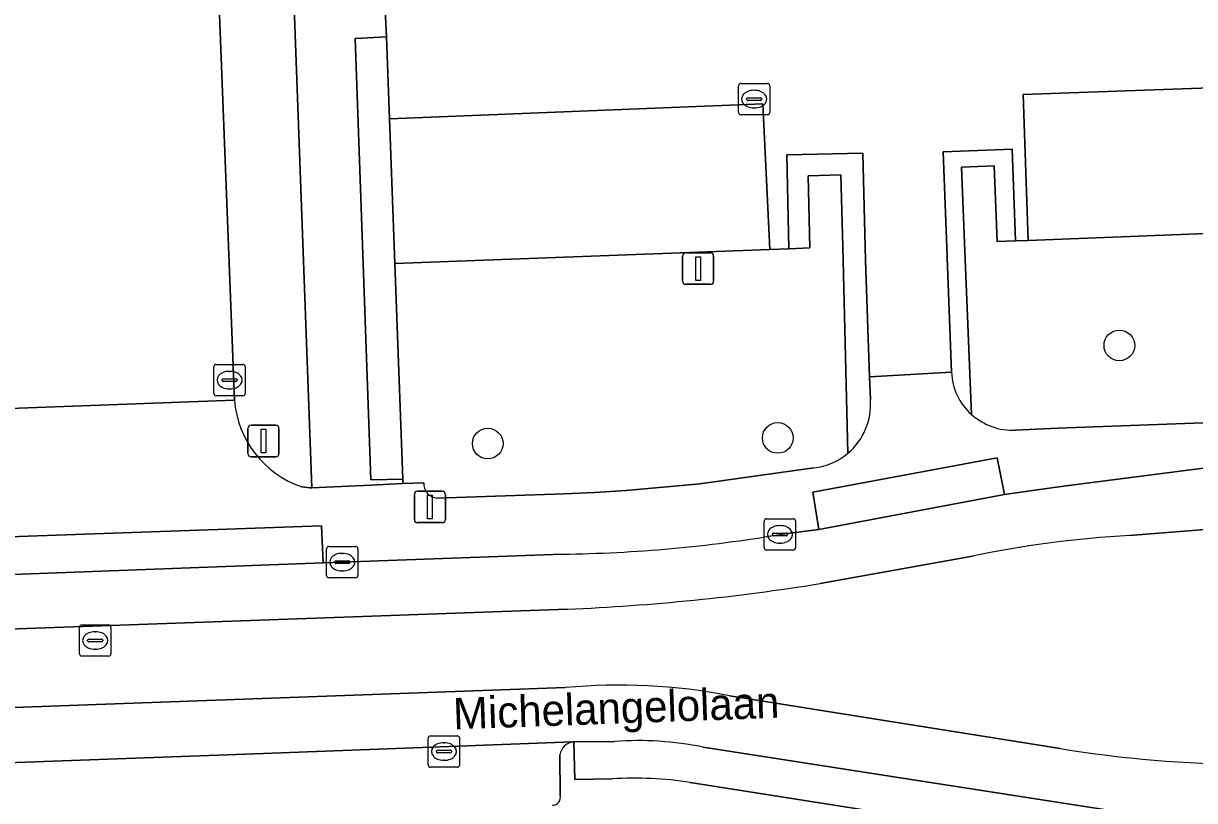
# Model space of a CAD drawing. Extents: x 160554 to 161248, y 385329 to 386506.
# Drawn here: x 161002.7 to 161040.05, y 386154.93 to 386179.72 of the extents above; entities that cross this region are included whole.
import ezdxf

# ---------------------------------------------------------------- set-up
doc = ezdxf.new("R2010")
doc.units = 0
for name, color, linetype in [('IMGEO_Boom', 7, 'Continuous'), ('IMGEO_Groenvoorziening', 7, 'Continuous'), ('IMGEO_Kolk', 7, 'Continuous'), ('IMGEO_Lichtmast', 7, 'Continuous'), ('IMGEO_Muur', 7, 'Continuous'), ('IMGEO_Openbare_ruimte_label', 7, 'Continuous'), ('IMGEO_Parkeervlak_open', 7, 'Continuous'), ('IMGEO_Rijbaan_lokaal_gesloten', 7, 'Continuous'), ('IMGEO_Rijbaan_lokaal_open', 7, 'Continuous'), ('IMGEO_Rioolput', 7, 'Continuous'), ('IMGEO_Voetpad_open', 7, 'Continuous')]:
    doc.layers.add(name, color=color, linetype=linetype)

msp = doc.modelspace()

# ---------------------------------------------------------------- linework, layer by layer
at = {"layer": 'IMGEO_Boom'}
for centre in [(161037.649, 386169.446), (161026.756, 386166.495), (161017.508, 386166.316)]:
    msp.add_circle(centre, 0.489, dxfattribs=at)
at = {"layer": 'IMGEO_Groenvoorziening'}
for points in [[(161082.435, 386216.48), (161082.657, 386210.459), (161083.801, 386179.227), (161079.432, 386179.052), (161079.025, 386179.036), (161079.195, 386174.37), (161039.877, 386172.992), (161034.74, 386172.796), (161034.337, 386172.781), (161033.757, 386172.759), (161033.658, 386175.178), (161032.614, 386175.135), (161032.713, 386172.719), (161032.937, 386167.247)], [(161011.58, 386164.937), (161011.844, 386164.903), (161011.9, 386164.906), (161010.136, 386212.936)], [(161007.742, 386211.152), (161009.432, 386167.702)], [(161028.991, 386166.006), (161028.829, 386172.594), (161028.773, 386174.885), (161027.724, 386174.859), (161027.781, 386172.556)], [(161027.781, 386172.556), (161027.11, 386172.528), (161026.501, 386172.505), (161014.545, 386172.059), (161014.8, 386165.182), (161014.805, 386165.039), (161015.467, 386165.069)], [(161034.335, 386166.743), (161035.689, 386166.808), (161073.915, 386168.213)], [(161015.888, 386164.575), (161019.946, 386164.713), (161020.914, 386164.759), (161021.924, 386164.815), (161024.273, 386165.029), (161027.91, 386165.537)]]:
    msp.add_lwpolyline(points, dxfattribs=at)
for centre, radius, start, end in [((161012.611, 386167.955), 3.19, 184.5523, 251.1317), ((161034.249, 386168.695), 1.954, 227.8265, 272.5235), ((161027.671, 386167.569), 2.046, 276.7185, 310.1894), ((161015.929, 386165.036), 0.463, 175.9258, 264.9512)]:
    msp.add_arc(centre, radius, start, end, dxfattribs=at)
at = {"layer": 'IMGEO_Kolk'}
for p, q in [((161025.578, 386177.804), (161026.43, 386177.804)), ((161025.503, 386176.878), (161025.503, 386177.73)), ((161025.991, 386177.584), (161026.016, 386177.584)), ((161026.504, 386177.73), (161026.504, 386176.878)), ((161025.762, 386177.298), (161025.762, 386177.31)), ((161026.2, 386177.261), (161025.802, 386177.261)), ((161025.805, 386177.347), (161026.203, 386177.347)), ((161026.014, 386177.024), (161025.989, 386177.024)), ((161026.246, 386177.31), (161026.246, 386177.298)), ((161026.43, 386176.804), (161025.578, 386176.804)), ((161008.85, 386168.84), (161009.702, 386168.84)), ((161008.775, 386167.914), (161008.775, 386168.766)), ((161009.263, 386168.62), (161009.288, 386168.62)), ((161009.776, 386168.766), (161009.776, 386167.914)), ((161009.034, 386168.334), (161009.034, 386168.346)), ((161009.472, 386168.297), (161009.074, 386168.297)), ((161009.077, 386168.383), (161009.475, 386168.383)), ((161009.286, 386168.06), (161009.261, 386168.06)), ((161009.518, 386168.346), (161009.518, 386168.334)), ((161009.702, 386167.84), (161008.85, 386167.84)), ((161026.325, 386162.994), (161026.325, 386163.846)), ((161026.4, 386163.92), (161027.252, 386163.92)), ((161026.813, 386163.7), (161026.838, 386163.7)), ((161027.326, 386163.846), (161027.326, 386162.994)), ((161026.584, 386163.414), (161026.584, 386163.426)), ((161027.022, 386163.377), (161026.624, 386163.377)), ((161026.627, 386163.463), (161027.025, 386163.463)), ((161027.068, 386163.426), (161027.068, 386163.414)), ((161012.368, 386162.109), (161012.368, 386162.961)), ((161012.443, 386163.035), (161013.295, 386163.035)), ((161012.856, 386162.815), (161012.881, 386162.815)), ((161013.369, 386162.961), (161013.369, 386162.109)), ((161027.252, 386162.92), (161026.4, 386162.92)), ((161026.836, 386163.14), (161026.811, 386163.14)), ((161012.627, 386162.529), (161012.627, 386162.541)), ((161013.065, 386162.492), (161012.667, 386162.492)), ((161012.67, 386162.578), (161013.068, 386162.578)), ((161013.111, 386162.541), (161013.111, 386162.529)), ((161012.879, 386162.255), (161012.854, 386162.255)), ((161013.295, 386162.035), (161012.443, 386162.035)), ((161015.612, 386156.068), (161015.612, 386156.92)), ((161015.687, 386156.994), (161016.539, 386156.994)), ((161016.613, 386156.92), (161016.613, 386156.068)), ((161015.871, 386156.488), (161015.871, 386156.5)), ((161015.914, 386156.537), (161016.312, 386156.537)), ((161016.1, 386156.774), (161016.125, 386156.774)), ((161016.355, 386156.5), (161016.355, 386156.488)), ((161016.309, 386156.451), (161015.911, 386156.451)), ((161016.123, 386156.214), (161016.098, 386156.214)), ((161016.539, 386155.994), (161015.687, 386155.994))]:
    msp.add_line(p, q, dxfattribs=at)
for points in [[(161025.578, 386177.804), (161026.43, 386177.804)], [(161025.503, 386176.878), (161025.503, 386177.73)], [(161026.504, 386177.73), (161026.504, 386176.878)], [(161026.43, 386176.804), (161025.578, 386176.804)], [(161008.85, 386168.84), (161009.702, 386168.84)], [(161008.775, 386167.914), (161008.775, 386168.766)], [(161009.776, 386168.766), (161009.776, 386167.914)], [(161009.702, 386167.84), (161008.85, 386167.84)], [(161026.325, 386162.994), (161026.325, 386163.846)], [(161026.4, 386163.92), (161027.252, 386163.92)], [(161027.326, 386163.846), (161027.326, 386162.994)], [(161012.368, 386162.109), (161012.368, 386162.961)], [(161012.443, 386163.035), (161013.295, 386163.035)], [(161013.369, 386162.961), (161013.369, 386162.109)], [(161027.252, 386162.92), (161026.4, 386162.92)], [(161013.295, 386162.035), (161012.443, 386162.035)], [(161015.612, 386156.068), (161015.612, 386156.92)], [(161015.687, 386156.994), (161016.539, 386156.994)], [(161016.613, 386156.92), (161016.613, 386156.068)], [(161016.539, 386155.994), (161015.687, 386155.994)]]:
    msp.add_lwpolyline(points, dxfattribs=at)
for centre, radius, start, end in [((161025.58, 386177.728), 0.0765, 91.552, 178.448), ((161025.58, 386177.728), 0.0765, 91.552, 178.448), ((161026.428, 386177.728), 0.0765, 1.552, 88.448), ((161026.428, 386177.728), 0.0765, 1.552, 88.448), ((161025.802, 386177.307), 0.0403, 85.8775, 175.7526), ((161025.799, 386177.297), 0.0366, 178.938, 274.7102), ((161026.203, 386177.304), 0.043, 264.8664, 352.4533), ((161026.207, 386177.309), 0.0386, 1.7309, 96.639), ((161025.58, 386176.88), 0.0765, 181.552, 268.448), ((161025.58, 386176.88), 0.0765, 181.552, 268.448), ((161026.428, 386176.88), 0.0765, 271.552, 358.448), ((161026.428, 386176.88), 0.0765, 271.552, 358.448), ((161008.852, 386168.764), 0.0765, 91.552, 178.448), ((161008.852, 386168.764), 0.0765, 91.552, 178.448), ((161009.7, 386168.764), 0.0765, 1.552, 88.448), ((161009.7, 386168.764), 0.0765, 1.552, 88.448), ((161009.074, 386168.343), 0.0403, 85.8775, 175.7526), ((161009.071, 386168.333), 0.0366, 178.938, 274.7102), ((161009.475, 386168.34), 0.043, 264.8664, 352.4533), ((161009.479, 386168.345), 0.0386, 1.7309, 96.639), ((161008.852, 386167.916), 0.0765, 181.552, 268.448), ((161008.852, 386167.916), 0.0765, 181.552, 268.448), ((161009.7, 386167.916), 0.0765, 271.552, 358.448), ((161009.7, 386167.916), 0.0765, 271.552, 358.448), ((161026.402, 386163.844), 0.0765, 91.552, 178.448), ((161026.402, 386163.844), 0.0765, 91.552, 178.448), ((161027.25, 386163.844), 0.0765, 1.552, 88.448), ((161027.25, 386163.844), 0.0765, 1.552, 88.448), ((161026.624, 386163.423), 0.0403, 85.8775, 175.7526), ((161026.621, 386163.413), 0.0366, 178.938, 274.7102), ((161027.025, 386163.42), 0.043, 264.8664, 352.4533), ((161027.029, 386163.425), 0.0386, 1.7309, 96.639), ((161012.445, 386162.959), 0.0765, 91.552, 178.448), ((161012.445, 386162.959), 0.0765, 91.552, 178.448), ((161013.293, 386162.959), 0.0765, 1.552, 88.448), ((161013.293, 386162.959), 0.0765, 1.552, 88.448), ((161026.402, 386162.996), 0.0765, 181.552, 268.448), ((161026.402, 386162.996), 0.0765, 181.552, 268.448), ((161027.25, 386162.996), 0.0765, 271.552, 358.448), ((161027.25, 386162.996), 0.0765, 271.552, 358.448), ((161012.667, 386162.538), 0.0403, 85.8775, 175.7526), ((161012.664, 386162.528), 0.0366, 178.938, 274.7102), ((161013.068, 386162.535), 0.043, 264.8664, 352.4533), ((161013.072, 386162.54), 0.0386, 1.7309, 96.639), ((161012.445, 386162.111), 0.0765, 181.552, 268.448), ((161012.445, 386162.111), 0.0765, 181.552, 268.448), ((161013.293, 386162.111), 0.0765, 271.552, 358.448), ((161013.293, 386162.111), 0.0765, 271.552, 358.448), ((161015.689, 386156.918), 0.0765, 91.552, 178.448), ((161015.689, 386156.918), 0.0765, 91.552, 178.448), ((161016.537, 386156.918), 0.0765, 1.552, 88.448), ((161016.537, 386156.918), 0.0765, 1.552, 88.448), ((161015.911, 386156.497), 0.0403, 85.8775, 175.7526), ((161015.908, 386156.487), 0.0366, 178.938, 274.7102), ((161016.312, 386156.494), 0.043, 264.8664, 352.4533), ((161016.316, 386156.499), 0.0386, 1.7309, 96.639), ((161015.689, 386156.07), 0.0765, 181.552, 268.448), ((161015.689, 386156.07), 0.0765, 181.552, 268.448), ((161016.537, 386156.07), 0.0765, 271.552, 358.448), ((161016.537, 386156.07), 0.0765, 271.552, 358.448)]:
    msp.add_arc(centre, radius, start, end, dxfattribs=at)
for centre, major_axis, ratio, start_param, end_param in [((161025.99, 386177.304), (-0.387, 0.002), 0.722429, 4.712389, 7.853982), ((161026.015, 386177.304), (-0.39, 0.002), 0.717154, 1.570796, 4.712389), ((161009.262, 386168.34), (-0.387, 0.002), 0.722429, 4.712389, 7.853982), ((161009.287, 386168.34), (-0.39, 0.002), 0.717154, 1.570796, 4.712389), ((161026.812, 386163.42), (-0.387, 0.002), 0.722429, 4.712389, 7.853982), ((161026.837, 386163.42), (-0.39, 0.002), 0.717154, 1.570796, 4.712389), ((161012.855, 386162.535), (-0.387, 0.002), 0.722429, 4.712389, 7.853982), ((161012.88, 386162.535), (-0.39, 0.002), 0.717154, 1.570796, 4.712389), ((161016.099, 386156.494), (-0.387, 0.002), 0.722429, 4.712389, 7.853982), ((161016.124, 386156.494), (-0.39, 0.002), 0.717154, 1.570796, 4.712389)]:
    msp.add_ellipse(centre, major_axis=major_axis, ratio=ratio, start_param=start_param, end_param=end_param, dxfattribs=at)
at = {"layer": 'IMGEO_Lichtmast'}
for p, q in [((161023.722, 386171.495), (161023.722, 386172.295)), ((161023.722, 386172.295), (161023.722, 386171.495)), ((161023.822, 386172.395), (161024.612, 386172.395)), ((161024.612, 386172.395), (161023.822, 386172.395)), ((161024.712, 386172.295), (161024.712, 386171.495)), ((161024.712, 386171.495), (161024.712, 386172.295)), ((161024.612, 386171.395), (161023.822, 386171.395)), ((161023.822, 386171.395), (161024.612, 386171.395)), ((161009.861, 386165.998), (161009.861, 386166.798)), ((161009.861, 386166.798), (161009.861, 386165.998)), ((161009.961, 386166.898), (161010.751, 386166.898)), ((161010.751, 386166.898), (161009.961, 386166.898)), ((161010.851, 386166.798), (161010.851, 386165.998)), ((161010.851, 386165.998), (161010.851, 386166.798)), ((161010.751, 386165.898), (161009.961, 386165.898)), ((161009.961, 386165.898), (161010.751, 386165.898)), ((161015.169, 386163.894), (161015.169, 386164.694)), ((161015.169, 386164.694), (161015.169, 386163.894)), ((161015.269, 386164.794), (161016.059, 386164.794)), ((161016.059, 386164.794), (161015.269, 386164.794)), ((161016.159, 386164.694), (161016.159, 386163.894)), ((161016.159, 386163.894), (161016.159, 386164.694)), ((161016.059, 386163.794), (161015.269, 386163.794)), ((161015.269, 386163.794), (161016.059, 386163.794))]:
    msp.add_line(p, q, dxfattribs=at)
for points in [[(161024.142, 386172.27), (161024.292, 386172.27), (161024.292, 386171.52), (161024.142, 386171.52), (161024.142, 386172.27)], [(161010.281, 386166.773), (161010.431, 386166.773), (161010.431, 386166.023), (161010.281, 386166.023), (161010.281, 386166.773)], [(161015.589, 386164.669), (161015.739, 386164.669), (161015.739, 386163.919), (161015.589, 386163.919), (161015.589, 386164.669)]]:
    msp.add_lwpolyline(points, dxfattribs=at)
for centre, start, end in [((161023.822, 386172.295), 90, 180), ((161023.822, 386172.295), 90, 180), ((161024.612, 386172.295), 0, 90), ((161024.612, 386172.295), 360, 90), ((161023.822, 386171.495), 180, 270), ((161023.822, 386171.495), 180, 270), ((161024.612, 386171.495), 270, 0), ((161024.612, 386171.495), 270, 0), ((161009.961, 386166.798), 90, 180), ((161009.961, 386166.798), 90, 180), ((161010.751, 386166.798), 0, 90), ((161010.751, 386166.798), 360, 90), ((161009.961, 386165.998), 180, 270), ((161009.961, 386165.998), 180, 270), ((161010.751, 386165.998), 270, 0), ((161010.751, 386165.998), 270, 0), ((161015.269, 386164.694), 90, 180), ((161015.269, 386164.694), 90, 180), ((161016.059, 386164.694), 0, 90), ((161016.059, 386164.694), 360, 90), ((161015.269, 386163.894), 180, 270), ((161015.269, 386163.894), 180, 270), ((161016.059, 386163.894), 270, 0), ((161016.059, 386163.894), 270, 0)]:
    msp.add_arc(centre, 0.1, start, end, dxfattribs=at)
at = {"layer": 'IMGEO_Muur'}
msp.add_lwpolyline([(161014.373, 386176.671), (161014.276, 386179.29), (161013.281, 386179.239), (161013.779, 386165.157), (161014.8, 386165.182), (161014.545, 386172.059)], close=True, dxfattribs=at)
at = {"layer": 'IMGEO_Parkeervlak_open'}
for points in [[(161079.025, 386179.036), (161034.582, 386177.447), (161034.74, 386172.796), (161039.877, 386172.992), (161079.195, 386174.37)], [(161026.282, 386177.15), (161014.373, 386176.671), (161014.545, 386172.059), (161026.501, 386172.505)]]:
    msp.add_lwpolyline(points, close=True, dxfattribs=at)
for points in [[(161020.221, 386156.801), (161010.074, 386156.425), (160934.148, 386153.66), (160899.431, 386152.426)], [(161019.818, 386155.105), (161019.812, 386156.391)]]:
    msp.add_lwpolyline(points, dxfattribs=at)
for centre, radius, start, end in [((161020.285, 386156.328), 0.477, 97.6954, 172.4445), ((161019.563, 386155.041), 0.263, 271.4991, 14.1468)]:
    msp.add_arc(centre, radius, start, end, dxfattribs=at)
at = {"layer": 'IMGEO_Rijbaan_lokaal_gesloten'}
for points in [[(161037.978, 386163.384), (161041.592, 386163.675), (161041.724, 386163.686), (161041.733, 386165.711), (161035.953, 386164.971), (161034.95, 386164.835), (161033.984, 386164.687), (161028.07, 386163.578), (161026.826, 386163.42)], [(161019.886, 386162.79), (161012.869, 386162.535), (161012.256, 386162.508), (160994.145, 386161.836), (160993.891, 386161.823), (160956.093, 386160.471), (160936.592, 386159.774), (160930.498, 386159.55), (160916.009, 386159.026), (160885.974, 386157.94), (160856.814, 386156.884), (160855.532, 386156.837), (160855.623, 386155.101), (160886.438, 386156.212), (160930.544, 386157.837)], [(161028.105, 386161.85), (161032.97, 386162.723)], [(160930.544, 386157.837), (161020.049, 386161.035)], [(161019.987, 386158.535), (160930.562, 386155.29), (160886.579, 386153.705), (160855.734, 386152.543), (160855.809, 386150.8), (160895.292, 386152.266), (160895.368, 386152.269), (160899.431, 386152.426), (160934.148, 386153.66)], [(161035.763, 386156.585), (161025.213, 386158.275)], [(160934.148, 386153.66), (161010.074, 386156.425), (161020.221, 386156.801), (161020.256, 386156.801), (161021.552, 386156.813)], [(161024.374, 386156.636), (161039.075, 386154.345), (161039.332, 386154.334)]]:
    msp.add_lwpolyline(points, dxfattribs=at)
for centre, radius, start, end in [((161019.378, 386206.93), 44.143, 270.6599, 279.7141), ((161039.78, 386130.426), 33.007, 93.1304, 101.9075), ((161017.205, 386229.368), 68.392, 272.38311, 279.17045), ((161021.691, 386140.133), 18.48, 79.0132, 95.2904), ((161022.31, 386146.308), 10.533, 78.6971, 94.1249), ((161041.89, 386194.317), 38.226, 260.7771, 269.8281)]:
    msp.add_arc(centre, radius, start, end, dxfattribs=at)
at = {"layer": 'IMGEO_Rijbaan_lokaal_open'}
for points in [[(160995.804, 386209.877), (160997.394, 386167.258), (161009.432, 386167.702), (161007.742, 386211.152)], [(161013.521, 386199.033), (161013.608, 386197.077), (161014.186, 386181.223), (161014.276, 386179.29), (161014.373, 386176.671), (161026.282, 386177.15), (161026.501, 386172.505), (161027.11, 386172.528), (161027.043, 386175.525), (161029.466, 386175.579), (161029.555, 386172.159), (161029.684, 386168.442), (161032.299, 386168.598), (161032.158, 386172.256), (161032.157, 386172.285), (161032.028, 386175.617), (161034.226, 386175.702), (161034.337, 386172.781), (161034.74, 386172.796), (161034.582, 386177.447), (161079.025, 386179.036)], [(161041.592, 386163.675), (161037.978, 386163.384)], [(161032.97, 386162.723), (161028.105, 386161.85)], [(161020.049, 386161.035), (160930.544, 386157.837), (160886.438, 386156.212), (160855.623, 386155.101), (160855.734, 386152.543), (160886.579, 386153.705), (160930.562, 386155.29), (161019.987, 386158.535)], [(161025.213, 386158.275), (161035.763, 386156.585)]]:
    msp.add_lwpolyline(points, dxfattribs=at)
for centre, radius, start, end in [((161039.78, 386130.426), 33.007, 93.1304, 101.9075), ((161017.205, 386229.368), 68.392, 272.38311, 279.17045), ((161021.691, 386140.133), 18.48, 79.0132, 95.2904), ((161041.89, 386194.317), 38.226, 260.7771, 269.8281)]:
    msp.add_arc(centre, radius, start, end, dxfattribs=at)
at = {"layer": 'IMGEO_Rioolput'}
for p, q in [((161004.491, 386159.609), (161004.491, 386160.461)), ((161004.566, 386160.535), (161005.418, 386160.535)), ((161004.979, 386160.315), (161005.004, 386160.315)), ((161005.492, 386160.461), (161005.492, 386159.609)), ((161004.75, 386160.029), (161004.75, 386160.041)), ((161005.188, 386159.992), (161004.79, 386159.992)), ((161004.793, 386160.078), (161005.191, 386160.078)), ((161005.234, 386160.041), (161005.234, 386160.029)), ((161005.418, 386159.535), (161004.566, 386159.535)), ((161005.002, 386159.755), (161004.977, 386159.755))]:
    msp.add_line(p, q, dxfattribs=at)
for points in [[(161004.491, 386159.609), (161004.491, 386160.461)], [(161004.566, 386160.535), (161005.418, 386160.535)], [(161005.492, 386160.461), (161005.492, 386159.609)], [(161005.418, 386159.535), (161004.566, 386159.535)]]:
    msp.add_lwpolyline(points, dxfattribs=at)
for centre, radius, start, end in [((161004.568, 386160.459), 0.0765, 91.552, 178.448), ((161004.568, 386160.459), 0.0765, 91.552, 178.448), ((161005.416, 386160.459), 0.0765, 1.552, 88.448), ((161005.416, 386160.459), 0.0765, 1.552, 88.448), ((161004.79, 386160.038), 0.0403, 85.8775, 175.7526), ((161004.787, 386160.028), 0.0366, 178.938, 274.7102), ((161005.191, 386160.035), 0.043, 264.8664, 352.4533), ((161005.195, 386160.04), 0.0386, 1.7309, 96.639), ((161004.568, 386159.611), 0.0765, 181.552, 268.448), ((161004.568, 386159.611), 0.0765, 181.552, 268.448), ((161005.416, 386159.611), 0.0765, 271.552, 358.448), ((161005.416, 386159.611), 0.0765, 271.552, 358.448)]:
    msp.add_arc(centre, radius, start, end, dxfattribs=at)
for centre, major_axis, ratio, start_param, end_param in [((161004.978, 386160.035), (-0.387, 0.002), 0.722429, 4.712389, 7.853982), ((161005.003, 386160.035), (-0.39, 0.002), 0.717154, 1.570796, 4.712389)]:
    msp.add_ellipse(centre, major_axis=major_axis, ratio=ratio, start_param=start_param, end_param=end_param, dxfattribs=at)
at = {"layer": 'IMGEO_Voetpad_open'}
for points in [[(161012.618, 386197.037), (161013.608, 386197.077), (161013.521, 386199.033), (161012.512, 386198.989), (161011.966, 386212.879), (161012.968, 386212.912), (161012.962, 386213.054), (161011.961, 386213.012), (161011.938, 386213.011), (161010.136, 386212.936), (161011.9, 386164.906), (161013.785, 386164.992), (161014.805, 386165.039), (161014.8, 386165.182), (161013.779, 386165.157), (161013.281, 386179.239), (161014.276, 386179.29), (161014.186, 386181.223), (161013.208, 386181.2)], [(161033.984, 386164.687), (161033.758, 386165.865), (161027.879, 386164.768), (161028.07, 386163.578)], [(160994.145, 386161.836), (161012.256, 386162.508), (161012.205, 386163.695), (160994.095, 386163.05)]]:
    msp.add_lwpolyline(points, close=True, dxfattribs=at)
for points in [[(161029.712, 386167.718), (161029.684, 386168.442), (161029.555, 386172.159), (161029.466, 386175.579), (161027.043, 386175.525), (161027.11, 386172.528)], [(161032.937, 386167.247), (161032.713, 386172.719), (161032.614, 386175.135), (161033.658, 386175.178), (161033.757, 386172.759), (161034.337, 386172.781), (161034.226, 386175.702), (161032.028, 386175.617), (161032.157, 386172.285), (161032.158, 386172.256)], [(161027.11, 386172.528), (161027.781, 386172.556), (161027.724, 386174.859), (161028.773, 386174.885), (161028.829, 386172.594), (161028.991, 386166.006)], [(161032.158, 386172.256), (161032.299, 386168.598)], [(161032.299, 386168.598), (161029.684, 386168.442), (161029.712, 386167.718)], [(161073.915, 386168.213), (161035.689, 386166.808), (161034.335, 386166.743)], [(161009.432, 386167.702), (160997.394, 386167.258), (160997.39, 386166.106)], [(161026.826, 386163.42), (161028.07, 386163.578), (161027.879, 386164.768), (161033.758, 386165.865), (161033.984, 386164.687), (161034.95, 386164.835), (161035.953, 386164.971), (161041.733, 386165.711), (161042.419, 386165.786), (161073.707, 386166.872)], [(161027.91, 386165.537), (161024.273, 386165.029), (161021.924, 386164.815), (161020.914, 386164.759), (161019.946, 386164.713), (161015.888, 386164.575)], [(161015.467, 386165.069), (161014.805, 386165.039), (161013.785, 386164.992), (161011.9, 386164.906), (161011.844, 386164.903), (161011.58, 386164.937)], [(160796.064, 386154.65), (160826.115, 386155.745), (160832.121, 386155.974), (160833.979, 386156.036), (160836.399, 386156.169), (160853.165, 386156.751), (160855.532, 386156.837), (160856.814, 386156.884), (160885.974, 386157.94), (160916.009, 386159.026), (160930.498, 386159.55), (160930.486, 386160.726), (160936.553, 386160.966), (160936.592, 386159.774), (160956.093, 386160.471), (160993.891, 386161.823), (160994.145, 386161.836), (160994.095, 386163.05), (161012.205, 386163.695), (161012.256, 386162.508), (161012.869, 386162.535), (161019.886, 386162.79)], [(161021.48, 386155.622), (161020.29, 386155.603), (161020.256, 386156.801), (161020.221, 386156.801)], [(161021.552, 386156.813), (161020.256, 386156.801), (161020.29, 386155.603), (161021.48, 386155.622)], [(161039.075, 386154.345), (161024.374, 386156.636)], [(161019.812, 386156.391), (161019.818, 386155.105)], [(161023.963, 386155.51), (161038.897, 386153.151), (161039.075, 386154.345)], [(161039.332, 386154.334), (161039.075, 386154.345), (161038.897, 386153.151), (161023.963, 386155.51)]]:
    msp.add_lwpolyline(points, dxfattribs=at)
for centre, radius, start, end in [((161034.157, 386168.649), 1.859, 181.5794, 228.9779), ((161034.157, 386168.649), 1.859, 181.5794, 228.9779), ((161012.611, 386167.955), 3.19, 184.5523, 251.1317), ((161027.665, 386167.572), 2.053, 310.2575, 4.0662), ((161027.665, 386167.572), 2.053, 310.2575, 4.0662), ((161034.249, 386168.695), 1.954, 227.8265, 272.5235), ((161027.671, 386167.569), 2.046, 276.7185, 310.1894), ((161015.929, 386165.036), 0.463, 175.9258, 264.9512), ((161019.378, 386206.93), 44.143, 270.6599, 279.7141), ((161022.31, 386146.308), 10.533, 78.6971, 94.1249), ((161020.285, 386156.328), 0.477, 97.6954, 172.4445), ((161022.195, 386143.886), 11.757, 81.3498, 93.4848), ((161022.195, 386143.886), 11.757, 81.3498, 93.4848), ((161019.563, 386155.041), 0.263, 271.4991, 14.1468)]:
    msp.add_arc(centre, radius, start, end, dxfattribs=at)

# ---------------------------------------------------------------- texts
at = {"layer": 'IMGEO_Openbare_ruimte_label'}
msp.add_text('Michelangelolaan', height=1, rotation=2.0638, dxfattribs=at).set_placement((161016.42, 386157.199))

doc.saveas('drawing.dxf')
